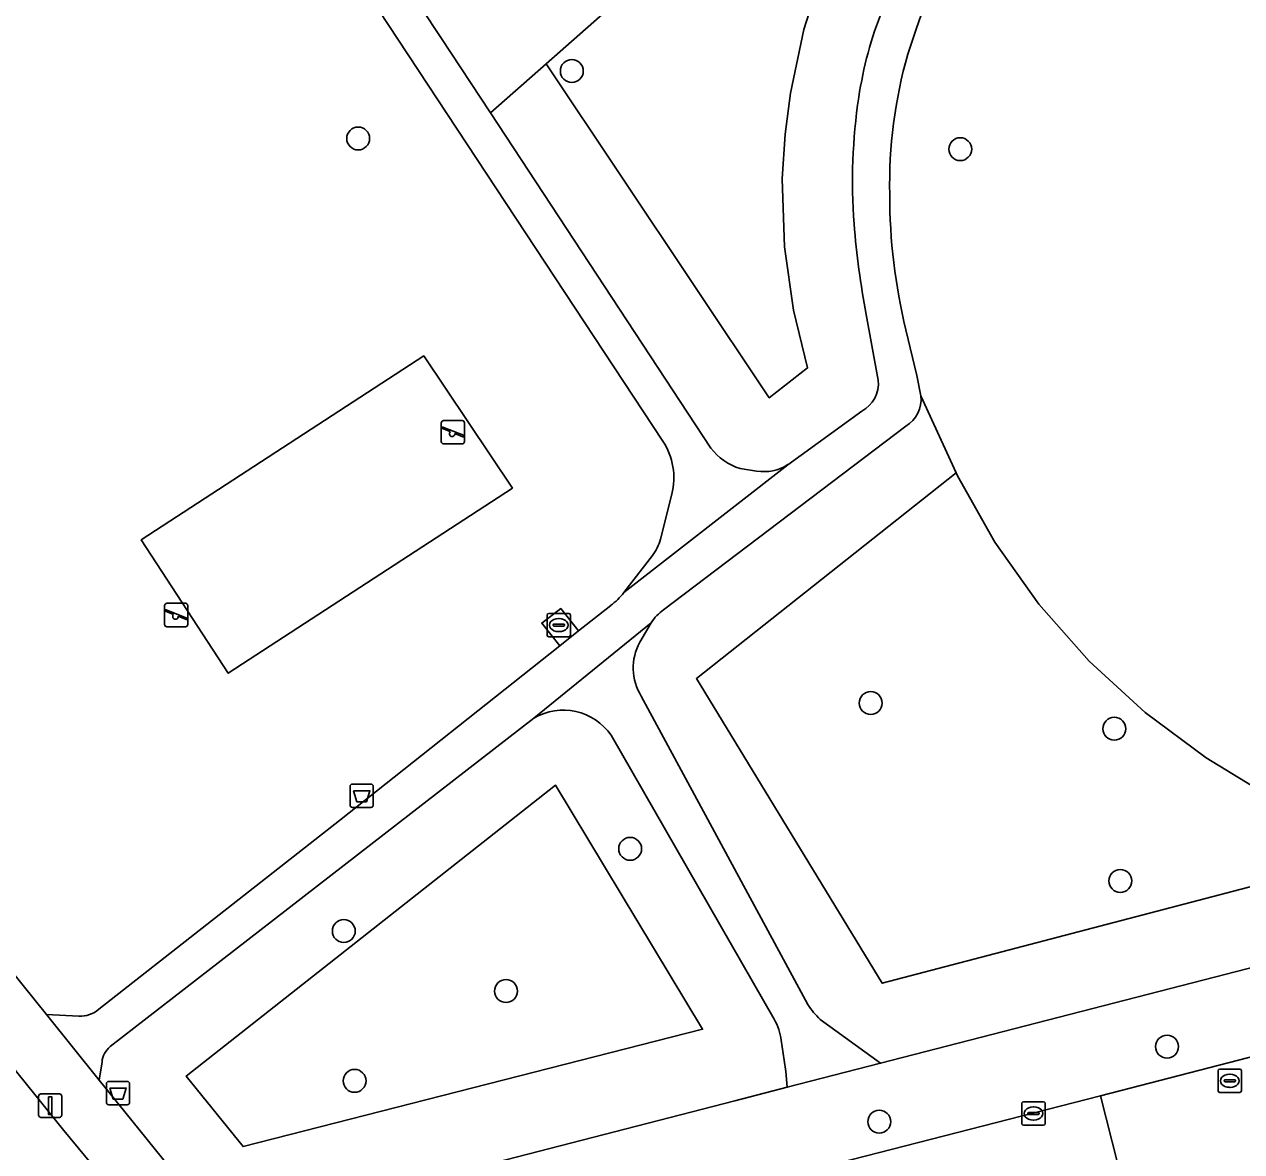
# Model space of a CAD drawing. Extents: x 157793 to 159380, y 380877 to 382313.
# Drawn here: x 158616.4 to 158668.4, y 381297.5 to 381345.7 of the extents above; entities that cross this region are included whole.
import ezdxf

# ---------------------------------------------------------------- set-up
doc = ezdxf.new("R2010")
doc.units = 0
for name, color, linetype in [('IMGEO_Afvalbak', 7, 'Continuous'), ('IMGEO_Boom', 7, 'Continuous'), ('IMGEO_Fietspad_open', 7, 'Continuous'), ('IMGEO_Groenvoorziening', 7, 'Continuous'), ('IMGEO_Kolk', 7, 'Continuous'), ('IMGEO_Lichtmast', 7, 'Continuous'), ('IMGEO_Rijbaan_lokaal_gesloten', 7, 'Continuous'), ('IMGEO_Rijbaan_lokaal_open', 7, 'Continuous'), ('IMGEO_Rioolput', 7, 'Continuous'), ('IMGEO_Speelvoorziening', 7, 'Continuous'), ('IMGEO_Terreindeel_open', 7, 'Continuous'), ('IMGEO_Voetpad_halfverhard', 7, 'Continuous'), ('IMGEO_Voetpad_open', 7, 'Continuous')]:
    doc.layers.add(name, color=color, linetype=linetype)

msp = doc.modelspace()

# ---------------------------------------------------------------- linework, layer by layer
at = {"layer": 'IMGEO_Afvalbak'}
for p, q in [((158630.326, 381312.292), (158630.326, 381313.092)), ((158630.326, 381313.092), (158630.326, 381312.292)), ((158630.426, 381313.192), (158631.216, 381313.192)), ((158631.216, 381313.192), (158630.426, 381313.192)), ((158631.316, 381313.092), (158631.316, 381312.292)), ((158631.316, 381312.292), (158631.316, 381313.092)), ((158631.216, 381312.192), (158630.426, 381312.192)), ((158630.426, 381312.192), (158631.216, 381312.192)), ((158619.911, 381299.585), (158619.911, 381300.385)), ((158619.911, 381300.385), (158619.911, 381299.585)), ((158620.011, 381300.485), (158620.801, 381300.485)), ((158620.801, 381300.485), (158620.011, 381300.485)), ((158620.901, 381300.385), (158620.901, 381299.585)), ((158620.901, 381299.585), (158620.901, 381300.385)), ((158620.801, 381299.485), (158620.011, 381299.485)), ((158620.011, 381299.485), (158620.801, 381299.485))]:
    msp.add_line(p, q, dxfattribs=at)
for points in [[(158630.469, 381312.906), (158631.173, 381312.906), (158631.024, 381312.436), (158630.618, 381312.436), (158630.469, 381312.906)], [(158620.054, 381300.199), (158620.758, 381300.199), (158620.609, 381299.729), (158620.203, 381299.729), (158620.054, 381300.199)]]:
    msp.add_lwpolyline(points, dxfattribs=at)
for centre, start, end in [((158630.426, 381313.092), 90, 180), ((158630.426, 381313.092), 90, 180), ((158631.216, 381313.092), 0, 90), ((158631.216, 381313.092), 360, 90), ((158630.426, 381312.292), 180, 270), ((158630.426, 381312.292), 180, 270), ((158631.216, 381312.292), 270, 0), ((158631.216, 381312.292), 270, 0), ((158620.011, 381300.385), 90, 180), ((158620.011, 381300.385), 90, 180), ((158620.801, 381300.385), 0, 90), ((158620.801, 381300.385), 360, 90), ((158620.011, 381299.585), 180, 270), ((158620.011, 381299.585), 180, 270), ((158620.801, 381299.585), 270, 0), ((158620.801, 381299.585), 270, 0)]:
    msp.add_arc(centre, 0.1, start, end, dxfattribs=at)
at = {"layer": 'IMGEO_Boom'}
for centre in [(158639.797, 381343.664), (158630.671, 381340.782), (158656.391, 381340.325), (158652.568, 381316.654), (158662.972, 381315.556), (158642.288, 381310.425), (158663.229, 381309.054), (158630.055, 381306.91), (158636.986, 381304.346), (158665.228, 381301.972), (158630.515, 381300.509), (158652.93, 381298.765)]:
    msp.add_circle(centre, 0.489, dxfattribs=at)
at = {"layer": 'IMGEO_Fietspad_open'}
msp.add_lwpolyline([(158623.975, 381291.254), (158622.254, 381293.346), (158621.693, 381294.028), (158618.1, 381298.394), (158584.528, 381340.038)], dxfattribs=at)
at = {"layer": 'IMGEO_Groenvoorziening'}
for points in [[(158657.569, 381354.691), (158656.9, 381355.222), (158656.366, 381355.494), (158655.789, 381355.654), (158655.191, 381355.697), (158654.503, 381355.53), (158651.555, 381350.345), (158650.591, 381348.212), (158649.713, 381345.446), (158649.134, 381342.722), (158648.918, 381340.97), (158648.785, 381339.058), (158648.881, 381336.147), (158649.266, 381333.447), (158649.866, 381330.975), (158648.231, 381329.7), (158638.696, 381343.971), (158636.321, 381341.872), (158645.735, 381327.553)], [(158630.896, 381350.103), (158634.199, 381345.099), (158636.321, 381341.872), (158638.696, 381343.971), (158647.324, 381351.596), (158649.965, 381354.225)], [(158643.688, 381327.851), (158628.622, 381350.721)], [(158655.776, 381348.642), (158655.262, 381347.415), (158654.839, 381346.396), (158654.509, 381345.452), (158654.154, 381344.385)], [(158586.581, 381341.507), (158587.044, 381341.003), (158617.357, 381303.34), (158618.735, 381303.279)], [(158652.891, 381330.451), (158652.368, 381333.261)], [(158654.068, 381332.606), (158654.531, 381330.652), (158654.707, 381329.783), (158656.218, 381326.489), (158656.274, 381326.359), (158657.867, 381323.531), (158659.748, 381320.885), (158661.895, 381318.45), (158664.285, 381316.252), (158666.892, 381314.317), (158668.836, 381313.126)], [(158674.384, 381306.778), (158673.775, 381307.995), (158673.014, 381309.218), (158672.576, 381309.803), (158653.06, 381304.68), (158645.119, 381317.703), (158656.218, 381326.489), (158654.707, 381329.783)], [(158649.027, 381326.842), (158652.187, 381329.129)], [(158654.064, 381328.49), (158643.719, 381320.645)], [(158646.994, 381326.679), (158647.694, 381326.567)], [(158643.582, 381323.655), (158644.071, 381325.575)], [(158642.019, 381321.376), (158643.243, 381322.967)], [(158619.589, 381303.578), (158629.867, 381311.629), (158639.282, 381319.101), (158638.515, 381320.069), (158639.322, 381320.694), (158640.079, 381319.736), (158641.457, 381320.824)], [(158643.192, 381320.083), (158642.696, 381319.25)], [(158642.764, 381316.955), (158649.881, 381303.766)], [(158638.177, 381316.008), (158624.814, 381305.651), (158620.077, 381301.978)], [(158648.446, 381303.144), (158641.475, 381315.276)], [(158650.405, 381303.137), (158652.985, 381301.264), (158674.384, 381306.778)], [(158619.726, 381301.315), (158619.611, 381300.544), (158620.7, 381299.185), (158624.868, 381294.019), (158646.759, 381299.66), (158649.002, 381300.238), (158648.938, 381300.907), (158648.863, 381301.399), (158648.741, 381302.246)]]:
    msp.add_lwpolyline(points, dxfattribs=at)
for points in [[(158638.696, 381343.971), (158648.231, 381329.7), (158649.866, 381330.975), (158649.266, 381333.447), (158648.881, 381336.147), (158648.785, 381339.058), (158648.918, 381340.97), (158649.134, 381342.722), (158649.713, 381345.446), (158650.591, 381348.212), (158651.555, 381350.345), (158654.503, 381355.53), (158652.551, 381355.057), (158649.965, 381354.225), (158647.324, 381351.596)], [(158633.468, 381331.488), (158637.259, 381325.843), (158625.117, 381317.926), (158621.4, 381323.628)], [(158672.576, 381309.803), (158672.129, 381310.354), (158671.13, 381311.391), (158670.029, 381312.319), (158668.836, 381313.126), (158666.892, 381314.317), (158664.285, 381316.252), (158661.895, 381318.45), (158659.748, 381320.885), (158657.867, 381323.531), (158656.274, 381326.359), (158656.218, 381326.489), (158645.119, 381317.703), (158653.06, 381304.68)], [(158625.755, 381297.7), (158645.383, 381302.718), (158639.103, 381313.143), (158623.324, 381300.716)], [(158639.103, 381313.143), (158645.383, 381302.718), (158625.755, 381297.7), (158623.324, 381300.716)]]:
    msp.add_lwpolyline(points, close=True, dxfattribs=at)
for centre, radius, start, end in [((158668.689, 381340.049), 16.819, 158.2588, 171.4623), ((158673.546, 381338.831), 20.172, 164.0179, 181.2355), ((158676.264, 381338.922), 24.477, 171.485, 184.2024), ((158677.831, 381338.37), 24.452, 179.9386, 193.6338), ((158692.005, 381340.508), 40.294, 184.8112, 190.3606), ((158651.55, 381330.316), 1.347, 298.1963, 5.7307), ((158653.416, 381329.618), 1.301, 299.8515, 7.2668), ((158641.252, 381326.271), 2.903, 346.1308, 32.9734), ((158647.678, 381329.008), 2.427, 216.8283, 253.6348), ((158647.995, 381328.475), 1.931, 261.0251, 302.2883), ((158641.694, 381324.158), 1.954, 322.4492, 345.0888), ((158639.811, 381323.061), 2.777, 306.3329, 322.6385), ((158644.805, 381319.098), 1.89, 125.0826, 148.5991), ((158644.723, 381318.162), 2.301, 151.7659, 211.6284), ((158639.438, 381313.895), 2.46, 34.1319, 120.8399), ((158618.824, 381304.394), 1.119, 265.4423, 313.1498), ((158652.64, 381305.532), 3.276, 212.6192, 226.974), ((158646.226, 381301.917), 2.536, 7.4451, 28.9264), ((158620.674, 381301.237), 0.951, 128.8859, 175.3195)]:
    msp.add_arc(centre, radius, start, end, dxfattribs=at)
at = {"layer": 'IMGEO_Kolk'}
for p, q in [((158638.739, 381319.562), (158638.739, 381320.414)), ((158638.814, 381320.488), (158639.666, 381320.488)), ((158639.227, 381320.268), (158639.252, 381320.268)), ((158639.74, 381320.414), (158639.74, 381319.562)), ((158638.998, 381319.982), (158638.998, 381319.994)), ((158639.436, 381319.945), (158639.038, 381319.945)), ((158639.041, 381320.031), (158639.439, 381320.031)), ((158639.25, 381319.708), (158639.225, 381319.708)), ((158639.482, 381319.994), (158639.482, 381319.982)), ((158639.666, 381319.488), (158638.814, 381319.488)), ((158659.02, 381298.688), (158659.02, 381299.54)), ((158659.095, 381299.614), (158659.947, 381299.614)), ((158659.508, 381299.394), (158659.533, 381299.394)), ((158660.021, 381299.54), (158660.021, 381298.688)), ((158659.279, 381299.108), (158659.279, 381299.12)), ((158659.717, 381299.071), (158659.319, 381299.071)), ((158659.322, 381299.157), (158659.72, 381299.157)), ((158659.531, 381298.834), (158659.506, 381298.834)), ((158659.763, 381299.12), (158659.763, 381299.108)), ((158659.947, 381298.614), (158659.095, 381298.614))]:
    msp.add_line(p, q, dxfattribs=at)
for points in [[(158638.739, 381319.562), (158638.739, 381320.414)], [(158638.814, 381320.488), (158639.666, 381320.488)], [(158639.74, 381320.414), (158639.74, 381319.562)], [(158639.666, 381319.488), (158638.814, 381319.488)], [(158659.02, 381298.688), (158659.02, 381299.54)], [(158659.095, 381299.614), (158659.947, 381299.614)], [(158660.021, 381299.54), (158660.021, 381298.688)], [(158659.947, 381298.614), (158659.095, 381298.614)]]:
    msp.add_lwpolyline(points, dxfattribs=at)
for centre, radius, start, end in [((158638.816, 381320.412), 0.0765, 91.552, 178.448), ((158638.816, 381320.412), 0.0765, 91.552, 178.448), ((158639.664, 381320.412), 0.0765, 1.552, 88.448), ((158639.664, 381320.412), 0.0765, 1.552, 88.448), ((158638.816, 381319.564), 0.0765, 181.552, 268.448), ((158638.816, 381319.564), 0.0765, 181.552, 268.448), ((158639.038, 381319.991), 0.0403, 85.8775, 175.7526), ((158639.035, 381319.981), 0.0366, 178.938, 274.7102), ((158639.439, 381319.988), 0.043, 264.8664, 352.4533), ((158639.443, 381319.993), 0.0386, 1.7309, 96.639), ((158639.664, 381319.564), 0.0765, 271.552, 358.448), ((158639.664, 381319.564), 0.0765, 271.552, 358.448), ((158659.097, 381299.538), 0.0765, 91.552, 178.448), ((158659.097, 381299.538), 0.0765, 91.552, 178.448), ((158659.945, 381299.538), 0.0765, 1.552, 88.448), ((158659.945, 381299.538), 0.0765, 1.552, 88.448), ((158659.319, 381299.117), 0.0403, 85.8775, 175.7526), ((158659.316, 381299.107), 0.0366, 178.938, 274.7102), ((158659.72, 381299.114), 0.043, 264.8664, 352.4533), ((158659.724, 381299.119), 0.0386, 1.7309, 96.639), ((158659.097, 381298.69), 0.0765, 181.552, 268.448), ((158659.097, 381298.69), 0.0765, 181.552, 268.448), ((158659.945, 381298.69), 0.0765, 271.552, 358.448), ((158659.945, 381298.69), 0.0765, 271.552, 358.448)]:
    msp.add_arc(centre, radius, start, end, dxfattribs=at)
for centre, major_axis, ratio, start_param, end_param in [((158639.226, 381319.988), (-0.387, 0.002), 0.722429, 4.712389, 7.853982), ((158639.251, 381319.988), (-0.39, 0.002), 0.717154, 1.570796, 4.712389), ((158659.507, 381299.114), (-0.387, 0.002), 0.722429, 4.712389, 7.853982), ((158659.532, 381299.114), (-0.39, 0.002), 0.717154, 1.570796, 4.712389)]:
    msp.add_ellipse(centre, major_axis=major_axis, ratio=ratio, start_param=start_param, end_param=end_param, dxfattribs=at)
at = {"layer": 'IMGEO_Lichtmast'}
for p, q in [((158617.018, 381299.05), (158617.018, 381299.85)), ((158617.018, 381299.85), (158617.018, 381299.05)), ((158617.118, 381299.95), (158617.908, 381299.95)), ((158617.908, 381299.95), (158617.118, 381299.95)), ((158618.008, 381299.85), (158618.008, 381299.05)), ((158618.008, 381299.05), (158618.008, 381299.85)), ((158617.908, 381298.95), (158617.118, 381298.95)), ((158617.118, 381298.95), (158617.908, 381298.95))]:
    msp.add_line(p, q, dxfattribs=at)
msp.add_lwpolyline([(158617.438, 381299.825), (158617.588, 381299.825), (158617.588, 381299.075), (158617.438, 381299.075), (158617.438, 381299.825)], dxfattribs=at)
for centre, start, end in [((158617.118, 381299.85), 90, 180), ((158617.118, 381299.85), 90, 180), ((158617.908, 381299.85), 0, 90), ((158617.908, 381299.85), 360, 90), ((158617.118, 381299.05), 180, 270), ((158617.118, 381299.05), 180, 270), ((158617.908, 381299.05), 270, 0), ((158617.908, 381299.05), 270, 0)]:
    msp.add_arc(centre, 0.1, start, end, dxfattribs=at)
at = {"layer": 'IMGEO_Rijbaan_lokaal_gesloten'}
msp.add_lwpolyline([(158662.382, 381299.863), (158632.774, 381292.27), (158634.315, 381286.423), (158635.532, 381286.741), (158642.14, 381288.482), (158642.781, 381288.621), (158662.278, 381293.627), (158663.869, 381294.026)], close=True, dxfattribs=at)
at = {"layer": 'IMGEO_Rijbaan_lokaal_open'}
msp.add_lwpolyline([(158677.535, 381303.782), (158662.382, 381299.863), (158663.869, 381294.026), (158665.898, 381294.577), (158678.731, 381297.907), (158679.064, 381297.998)], close=True, dxfattribs=at)
at = {"layer": 'IMGEO_Rioolput'}
for p, q in [((158667.405, 381300.086), (158667.405, 381300.938)), ((158667.48, 381301.012), (158668.332, 381301.012)), ((158668.406, 381300.938), (158668.406, 381300.086)), ((158667.664, 381300.506), (158667.664, 381300.518)), ((158668.102, 381300.469), (158667.704, 381300.469)), ((158667.707, 381300.555), (158668.105, 381300.555)), ((158667.893, 381300.792), (158667.918, 381300.792)), ((158668.148, 381300.518), (158668.148, 381300.506)), ((158668.332, 381300.012), (158667.48, 381300.012)), ((158667.916, 381300.232), (158667.891, 381300.232))]:
    msp.add_line(p, q, dxfattribs=at)
for points in [[(158667.405, 381300.086), (158667.405, 381300.938)], [(158667.48, 381301.012), (158668.332, 381301.012)], [(158668.406, 381300.938), (158668.406, 381300.086)], [(158668.332, 381300.012), (158667.48, 381300.012)]]:
    msp.add_lwpolyline(points, dxfattribs=at)
for centre, radius, start, end in [((158667.482, 381300.936), 0.0765, 91.552, 178.448), ((158667.482, 381300.936), 0.0765, 91.552, 178.448), ((158668.33, 381300.936), 0.0765, 1.552, 88.448), ((158668.33, 381300.936), 0.0765, 1.552, 88.448), ((158667.704, 381300.515), 0.0403, 85.8775, 175.7526), ((158667.701, 381300.505), 0.0366, 178.938, 274.7102), ((158668.105, 381300.512), 0.043, 264.8664, 352.4533), ((158668.109, 381300.517), 0.0386, 1.7309, 96.639), ((158667.482, 381300.088), 0.0765, 181.552, 268.448), ((158667.482, 381300.088), 0.0765, 181.552, 268.448), ((158668.33, 381300.088), 0.0765, 271.552, 358.448), ((158668.33, 381300.088), 0.0765, 271.552, 358.448)]:
    msp.add_arc(centre, radius, start, end, dxfattribs=at)
for centre, major_axis, ratio, start_param, end_param in [((158667.892, 381300.512), (-0.387, 0.002), 0.722429, 4.712389, 7.853982), ((158667.917, 381300.512), (-0.39, 0.002), 0.717154, 1.570796, 4.712389)]:
    msp.add_ellipse(centre, major_axis=major_axis, ratio=ratio, start_param=start_param, end_param=end_param, dxfattribs=at)
at = {"layer": 'IMGEO_Speelvoorziening'}
for p, q in [((158634.222, 381327.826), (158634.222, 381328.626)), ((158634.222, 381328.626), (158634.222, 381327.826)), ((158634.291, 381328.451), (158635.167, 381328.098)), ((158634.322, 381328.726), (158635.112, 381328.726)), ((158635.112, 381328.726), (158634.322, 381328.726)), ((158635.212, 381328.626), (158635.212, 381327.826)), ((158635.212, 381327.826), (158635.212, 381328.626)), ((158634.605, 381328.254), (158634.266, 381328.391)), ((158635.143, 381328.038), (158634.803, 381328.175)), ((158635.112, 381327.726), (158634.322, 381327.726)), ((158634.322, 381327.726), (158635.112, 381327.726)), ((158622.401, 381320.017), (158622.401, 381320.817)), ((158622.401, 381320.817), (158622.401, 381320.017)), ((158622.47, 381320.642), (158623.346, 381320.289)), ((158622.501, 381320.917), (158623.291, 381320.917)), ((158623.291, 381320.917), (158622.501, 381320.917)), ((158623.391, 381320.817), (158623.391, 381320.017)), ((158623.391, 381320.017), (158623.391, 381320.817)), ((158622.784, 381320.445), (158622.445, 381320.582)), ((158623.322, 381320.229), (158622.982, 381320.366)), ((158623.291, 381319.917), (158622.501, 381319.917)), ((158622.501, 381319.917), (158623.291, 381319.917))]:
    msp.add_line(p, q, dxfattribs=at)
for centre, radius, start, end in [((158634.322, 381328.626), 0.1, 90, 180), ((158634.322, 381328.626), 0.1, 90, 180), ((158634.279, 381328.421), 0.0327, 68.078, 248.078), ((158635.112, 381328.626), 0.1, 0, 90), ((158635.112, 381328.626), 0.1, 360, 90), ((158634.684, 381328.164), 0.12, 130.9928, 5.1632), ((158635.155, 381328.068), 0.0327, 248.078, 68.078), ((158634.322, 381327.826), 0.1, 180, 270), ((158634.322, 381327.826), 0.1, 180, 270), ((158635.112, 381327.826), 0.1, 270, 0), ((158635.112, 381327.826), 0.1, 270, 0), ((158622.501, 381320.817), 0.1, 90, 180), ((158622.501, 381320.817), 0.1, 90, 180), ((158622.458, 381320.612), 0.0327, 68.078, 248.078), ((158623.291, 381320.817), 0.1, 0, 90), ((158623.291, 381320.817), 0.1, 360, 90), ((158622.863, 381320.355), 0.12, 130.9928, 5.1632), ((158623.334, 381320.259), 0.0327, 248.078, 68.078), ((158622.501, 381320.017), 0.1, 180, 270), ((158622.501, 381320.017), 0.1, 180, 270), ((158623.291, 381320.017), 0.1, 270, 0), ((158623.291, 381320.017), 0.1, 270, 0)]:
    msp.add_arc(centre, radius, start, end, dxfattribs=at)
at = {"layer": 'IMGEO_Terreindeel_open'}
msp.add_lwpolyline([(158625.117, 381317.926), (158637.259, 381325.843), (158633.468, 381331.488), (158621.4, 381323.628)], close=True, dxfattribs=at)
at = {"layer": 'IMGEO_Voetpad_halfverhard'}
for points in [[(158628.622, 381350.721), (158643.688, 381327.851)], [(158645.735, 381327.553), (158636.321, 381341.872), (158634.199, 381345.099), (158630.896, 381350.103)], [(158654.154, 381344.385), (158654.509, 381345.452), (158654.839, 381346.396), (158655.262, 381347.415), (158655.776, 381348.642)], [(158652.368, 381333.261), (158652.891, 381330.451)], [(158654.707, 381329.783), (158654.531, 381330.652), (158654.068, 381332.606)], [(158652.187, 381329.129), (158649.027, 381326.842), (158642.019, 381321.376)], [(158643.719, 381320.645), (158654.064, 381328.49)], [(158643.243, 381322.967), (158642.019, 381321.376), (158649.027, 381326.842)], [(158647.694, 381326.567), (158646.994, 381326.679)], [(158644.071, 381325.575), (158643.582, 381323.655)], [(158641.457, 381320.824), (158640.079, 381319.736), (158639.282, 381319.101), (158629.867, 381311.629), (158619.589, 381303.578)], [(158620.077, 381301.978), (158624.814, 381305.651), (158638.177, 381316.008), (158643.192, 381320.083)], [(158643.192, 381320.083), (158638.177, 381316.008)], [(158642.696, 381319.25), (158643.192, 381320.083)], [(158649.881, 381303.766), (158642.764, 381316.955)], [(158641.475, 381315.276), (158648.446, 381303.144)], [(158618.735, 381303.279), (158617.357, 381303.34), (158619.611, 381300.544), (158619.726, 381301.315)], [(158648.741, 381302.246), (158648.863, 381301.399), (158648.938, 381300.907), (158649.002, 381300.238), (158652.985, 381301.264), (158650.405, 381303.137)]]:
    msp.add_lwpolyline(points, dxfattribs=at)
for centre, radius, start, end in [((158668.689, 381340.049), 16.819, 158.2588, 171.4623), ((158673.546, 381338.831), 20.172, 164.0179, 181.2355), ((158676.264, 381338.922), 24.477, 171.485, 184.2024), ((158677.831, 381338.37), 24.452, 179.9386, 193.6338), ((158692.005, 381340.508), 40.294, 184.8112, 190.3606), ((158651.55, 381330.316), 1.347, 298.1963, 5.7307), ((158653.416, 381329.618), 1.301, 299.8515, 7.2668), ((158641.252, 381326.271), 2.903, 346.1308, 32.9734), ((158647.678, 381329.008), 2.427, 216.8283, 253.6348), ((158647.995, 381328.475), 1.931, 261.0251, 302.2883), ((158641.694, 381324.158), 1.954, 322.4492, 345.0888), ((158639.811, 381323.061), 2.777, 306.3329, 322.6385), ((158644.805, 381319.098), 1.89, 125.0826, 148.5991), ((158644.723, 381318.162), 2.301, 151.7659, 211.6284), ((158639.438, 381313.895), 2.46, 34.1319, 120.8399), ((158618.824, 381304.394), 1.119, 265.4423, 313.1498), ((158652.64, 381305.532), 3.276, 212.6192, 226.974), ((158646.226, 381301.917), 2.536, 7.4451, 28.9264), ((158620.674, 381301.237), 0.951, 128.8859, 175.3195)]:
    msp.add_arc(centre, radius, start, end, dxfattribs=at)
at = {"layer": 'IMGEO_Voetpad_open'}
for points in [[(158624.868, 381294.019), (158620.7, 381299.185), (158619.611, 381300.544), (158617.357, 381303.34), (158587.044, 381341.003), (158586.581, 381341.507), (158586.126, 381342.003), (158585.122, 381342.917), (158584.04, 381343.738), (158583.304, 381344.215), (158582.419, 381344.647), (158581.498, 381344.997), (158580.55, 381345.264), (158579.582, 381345.446), (158578.602, 381345.54), (158577.91, 381345.544), (158577.617, 381345.546), (158576.636, 381345.464), (158576.523, 381345.449), (158549.798, 381340.716)], [(158550.99, 381338.428), (158576.125, 381342.819), (158576.3, 381342.852), (158577.073, 381342.955), (158577.853, 381342.989), (158578.633, 381342.953), (158579.406, 381342.847), (158580.166, 381342.673), (158580.908, 381342.431), (158581.626, 381342.124), (158582, 381341.946), (158582.693, 381341.556), (158583.349, 381341.105), (158583.963, 381340.598), (158584.528, 381340.038), (158618.1, 381298.394), (158621.693, 381294.028)], [(158811.855, 381341.421), (158810.581, 381341.143), (158796.274, 381338.026), (158792.259, 381337.151), (158761.894, 381329.326), (158758.084, 381328.345), (158756.589, 381327.96), (158750.095, 381326.287), (158735.17, 381322.441), (158712.822, 381316.682), (158697.998, 381312.863), (158674.384, 381306.778), (158652.985, 381301.264), (158649.002, 381300.238), (158646.759, 381299.66), (158624.868, 381294.019), (158622.254, 381293.346), (158623.975, 381291.254)], [(158626.221, 381290.528), (158629.888, 381291.474), (158632.774, 381292.27), (158662.382, 381299.863), (158677.535, 381303.782), (158738.035, 381319.375)]]:
    msp.add_lwpolyline(points, dxfattribs=at)
msp.add_lwpolyline([(158639.282, 381319.101), (158640.079, 381319.736), (158639.322, 381320.694), (158638.515, 381320.069)], close=True, dxfattribs=at)

doc.saveas('drawing.dxf')
